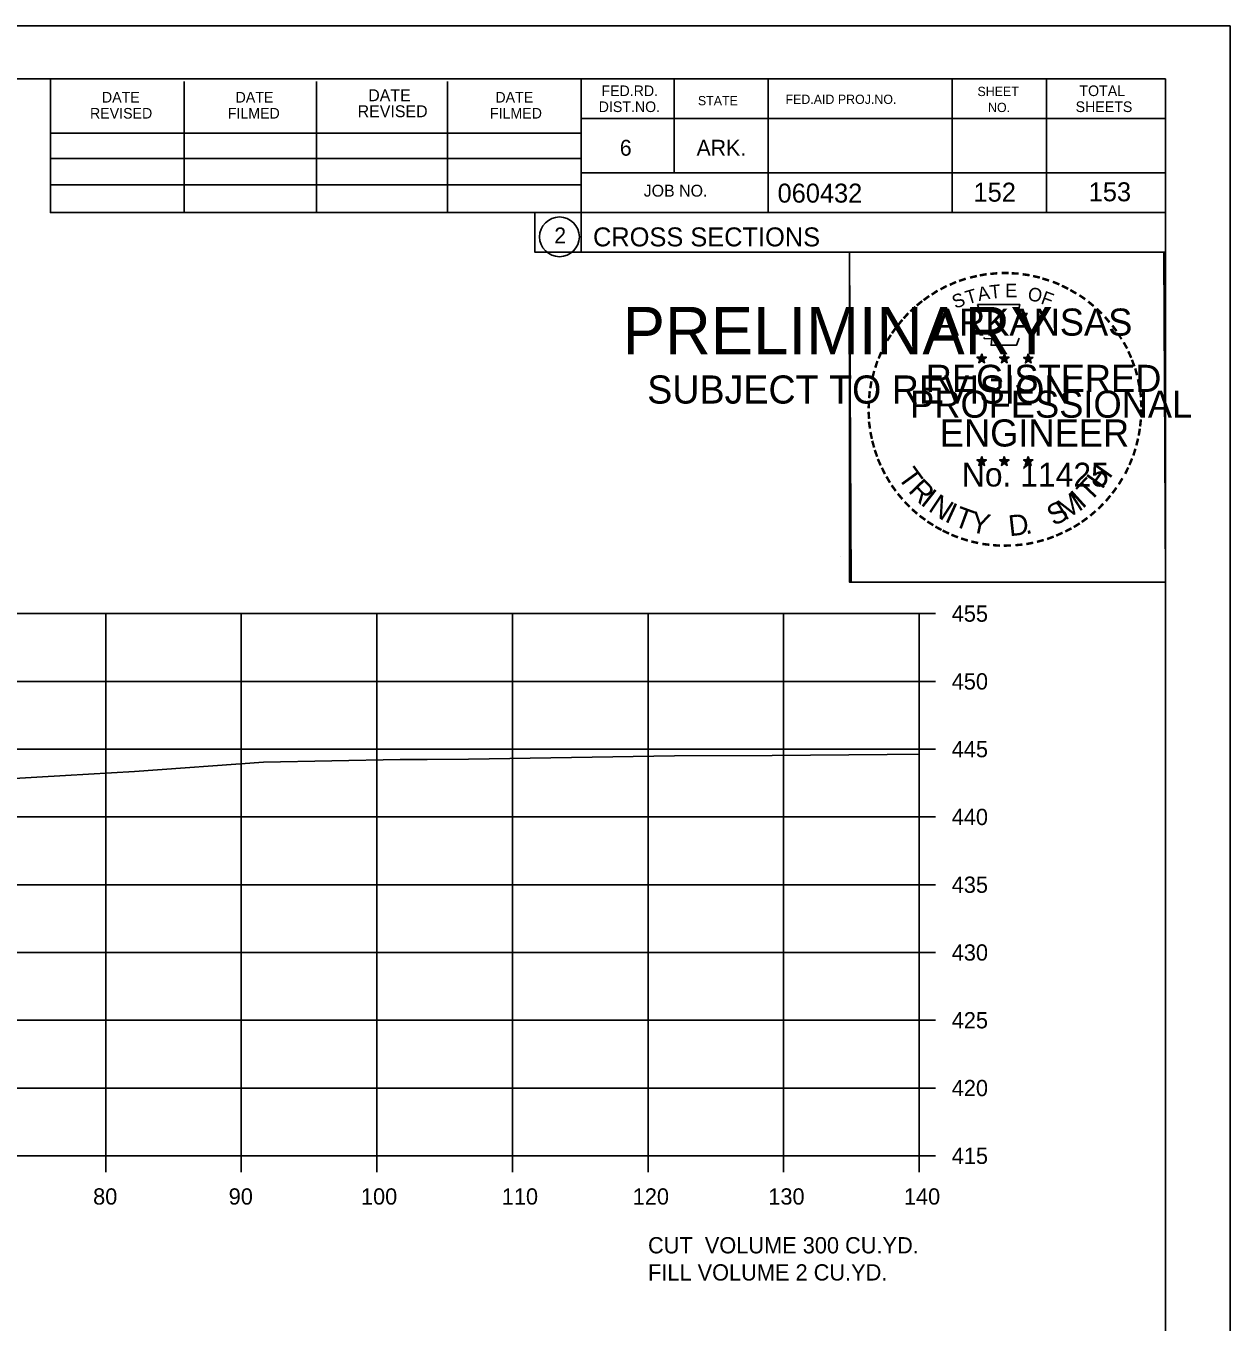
# Model space of a CAD drawing. Extents: x 1538688 to 1540766, y 656250 to 671912.
# Drawn here: x 1540677 to 1540765.9, y 656601.8 to 656697.4 of the extents above; entities that cross this region are included whole.
import ezdxf

# ---------------------------------------------------------------- set-up
doc = ezdxf.new("R2010")
doc.units = 0
for name, color, linetype in [('18', 7, 'Continuous'), ('22', 7, 'Continuous'), ('26', 7, 'Continuous'), ('7', 7, 'Continuous'), ('8', 7, 'Continuous'), ('9', 7, 'Continuous'), ('Borings', 7, 'Continuous'), ('Horizontal Alignment', 7, 'Continuous'), ('RipRap', 7, 'Continuous')]:
    doc.layers.add(name, color=color, linetype=linetype)

msp = doc.modelspace()

# ---------------------------------------------------------------- linework, layer by layer
at = {"layer": '18'}
msp.add_lwpolyline([(1540660.511, 656640.971), (1540679.971, 656642.081), (1540685.05, 656642.383), (1540694.566, 656643.079), (1540704.642, 656643.267), (1540706.652, 656643.283), (1540709.703, 656643.307), (1540724.892, 656643.536), (1540732.084, 656643.576), (1540740.572, 656643.652), (1540742.936, 656643.667)], dxfattribs=at)
at = {"layer": '22'}
for p, q in [((1540462.936, 656654.037), (1540742.936, 656654.037)), ((1540682.936, 656614.037), (1540682.936, 656654.037)), ((1540692.936, 656614.037), (1540692.936, 656654.037)), ((1540702.936, 656614.037), (1540702.936, 656654.037)), ((1540712.936, 656614.037), (1540712.936, 656654.037)), ((1540722.936, 656614.037), (1540722.936, 656654.037)), ((1540732.936, 656614.037), (1540732.936, 656654.037)), ((1540742.936, 656614.037), (1540742.936, 656654.037)), ((1540462.936, 656649.037), (1540742.936, 656649.037)), ((1540462.936, 656644.037), (1540742.936, 656644.037)), ((1540462.936, 656639.037), (1540742.936, 656639.037)), ((1540462.936, 656634.037), (1540742.936, 656634.037)), ((1540462.936, 656629.037), (1540742.936, 656629.037)), ((1540462.936, 656624.037), (1540742.936, 656624.037)), ((1540462.936, 656619.037), (1540742.936, 656619.037)), ((1540462.936, 656614.037), (1540742.936, 656614.037))]:
    msp.add_line(p, q, dxfattribs=at)
at = {"layer": '26'}
for p, q in [((1540432.535, 656697.392), (1540765.869, 656697.392)), ((1540737.15, 656658.242), (1540737.15, 656658.242))]:
    msp.add_line(p, q, dxfattribs=at)
for points in [[(1540432.529, 656697.392), (1540765.869, 656697.392), (1540765.869, 656484.054), (1540432.529, 656484.054)], [(1540678.856, 656693.497), (1540678.856, 656683.617), (1540714.588, 656683.617), (1540714.588, 656680.697), (1540737.788, 656680.697), (1540737.788, 656656.365), (1540761.116, 656656.365), (1540761.116, 656488.037), (1540444.936, 656488.037), (1540444.936, 656693.497)], [(1540737.788, 656680.697), (1540760.995, 656680.697), (1540761.116, 656656.365), (1540737.908, 656656.365)]]:
    msp.add_lwpolyline(points, close=True, dxfattribs=at)
at = {"layer": '8'}
for p, q in [((1540747.201, 656672.952), (1540747.55, 656672.841)), ((1540747.201, 656672.952), (1540747.454, 656672.907)), ((1540747.201, 656672.952), (1540747.438, 656672.83)), ((1540747.334, 656672.544), (1540747.55, 656672.841)), ((1540747.334, 656672.544), (1540747.46, 656672.788)), ((1540747.334, 656672.544), (1540747.548, 656672.761)), ((1540747.55, 656673.206), (1540747.509, 656672.954)), ((1540747.763, 656672.544), (1540747.548, 656672.758)), ((1540747.55, 656672.841), (1540747.55, 656673.206)), ((1540747.55, 656673.206), (1540747.599, 656672.956)), ((1540747.897, 656672.952), (1540747.55, 656672.841)), ((1540747.763, 656672.544), (1540747.55, 656672.841)), ((1540747.897, 656672.952), (1540747.611, 656672.903)), ((1540747.763, 656672.544), (1540747.626, 656672.835)), ((1540747.897, 656672.952), (1540747.693, 656672.85)), ((1540748.871, 656672.952), (1540749.22, 656672.841)), ((1540748.871, 656672.952), (1540749.124, 656672.907)), ((1540748.871, 656672.952), (1540749.108, 656672.83)), ((1540749.004, 656672.544), (1540749.22, 656672.841)), ((1540749.004, 656672.544), (1540749.13, 656672.788)), ((1540749.004, 656672.544), (1540749.218, 656672.761)), ((1540749.22, 656673.206), (1540749.179, 656672.954)), ((1540749.433, 656672.544), (1540749.218, 656672.758)), ((1540749.22, 656672.841), (1540749.22, 656673.206)), ((1540749.22, 656673.206), (1540749.269, 656672.956)), ((1540749.567, 656672.952), (1540749.22, 656672.841)), ((1540749.433, 656672.544), (1540749.22, 656672.841)), ((1540749.567, 656672.952), (1540749.281, 656672.903)), ((1540749.433, 656672.544), (1540749.296, 656672.835)), ((1540749.567, 656672.952), (1540749.363, 656672.85)), ((1540750.635, 656672.94), (1540750.984, 656672.829)), ((1540750.635, 656672.94), (1540750.888, 656672.895)), ((1540750.635, 656672.94), (1540750.872, 656672.818)), ((1540750.768, 656672.532), (1540750.984, 656672.829)), ((1540750.768, 656672.532), (1540750.894, 656672.776)), ((1540750.768, 656672.532), (1540750.982, 656672.749)), ((1540750.984, 656673.194), (1540750.943, 656672.942)), ((1540751.197, 656672.532), (1540750.982, 656672.746)), ((1540750.984, 656672.829), (1540750.984, 656673.194)), ((1540750.984, 656673.194), (1540751.033, 656672.944)), ((1540751.331, 656672.94), (1540750.984, 656672.829)), ((1540751.197, 656672.532), (1540750.984, 656672.829)), ((1540751.331, 656672.94), (1540751.045, 656672.891)), ((1540751.197, 656672.532), (1540751.06, 656672.823)), ((1540751.331, 656672.94), (1540751.127, 656672.838)), ((1540747.197, 656665.379), (1540747.546, 656665.268)), ((1540747.197, 656665.379), (1540747.45, 656665.334)), ((1540747.197, 656665.379), (1540747.434, 656665.257)), ((1540747.33, 656664.971), (1540747.546, 656665.268)), ((1540747.33, 656664.971), (1540747.456, 656665.215)), ((1540747.33, 656664.971), (1540747.544, 656665.188)), ((1540747.546, 656665.633), (1540747.505, 656665.381)), ((1540747.759, 656664.971), (1540747.544, 656665.185)), ((1540747.546, 656665.268), (1540747.546, 656665.633)), ((1540747.546, 656665.633), (1540747.595, 656665.383)), ((1540747.893, 656665.379), (1540747.546, 656665.268)), ((1540747.759, 656664.971), (1540747.546, 656665.268)), ((1540747.893, 656665.379), (1540747.607, 656665.33)), ((1540747.759, 656664.971), (1540747.622, 656665.262)), ((1540747.893, 656665.379), (1540747.689, 656665.277)), ((1540748.866, 656665.379), (1540749.215, 656665.268)), ((1540748.866, 656665.379), (1540749.119, 656665.334)), ((1540748.866, 656665.379), (1540749.103, 656665.257)), ((1540748.999, 656664.971), (1540749.215, 656665.268)), ((1540748.999, 656664.971), (1540749.125, 656665.215)), ((1540748.999, 656664.971), (1540749.213, 656665.188)), ((1540749.215, 656665.633), (1540749.174, 656665.381)), ((1540749.428, 656664.971), (1540749.213, 656665.185)), ((1540749.215, 656665.268), (1540749.215, 656665.633)), ((1540749.215, 656665.633), (1540749.264, 656665.383)), ((1540749.562, 656665.379), (1540749.215, 656665.268)), ((1540749.428, 656664.971), (1540749.215, 656665.268)), ((1540749.562, 656665.379), (1540749.276, 656665.33)), ((1540749.428, 656664.971), (1540749.291, 656665.262)), ((1540749.562, 656665.379), (1540749.358, 656665.277)), ((1540750.633, 656665.369), (1540750.982, 656665.258)), ((1540750.633, 656665.369), (1540750.886, 656665.324)), ((1540750.633, 656665.369), (1540750.87, 656665.247)), ((1540750.766, 656664.961), (1540750.982, 656665.258)), ((1540750.766, 656664.961), (1540750.892, 656665.205)), ((1540750.766, 656664.961), (1540750.98, 656665.178)), ((1540750.982, 656665.623), (1540750.941, 656665.371)), ((1540751.195, 656664.961), (1540750.98, 656665.175)), ((1540750.982, 656665.258), (1540750.982, 656665.623)), ((1540750.982, 656665.623), (1540751.031, 656665.373)), ((1540751.329, 656665.369), (1540750.982, 656665.258)), ((1540751.195, 656664.961), (1540750.982, 656665.258)), ((1540751.329, 656665.369), (1540751.043, 656665.32)), ((1540751.195, 656664.961), (1540751.058, 656665.252)), ((1540751.329, 656665.369), (1540751.125, 656665.267))]:
    msp.add_line(p, q, dxfattribs=at)
for points in [[(1540747.242, 656676.83), (1540747.511, 656676.003)], [(1540750.753, 656675.908), (1540750.895, 656676.192), (1540750.21, 656676.168), (1540750.358, 656676.83), (1540747.242, 656676.83)], [(1540747.734, 656674.407), (1540747.734, 656674.32), (1540748.297, 656674.301), (1540748.243, 656673.828), (1540750.113, 656673.828), (1540750.314, 656674.364)], [(1540747.55, 656673.206), (1540747.763, 656672.544), (1540747.201, 656672.952), (1540747.897, 656672.952), (1540747.334, 656672.544), (1540747.55, 656673.206)], [(1540749.22, 656673.206), (1540749.433, 656672.544), (1540748.871, 656672.952), (1540749.567, 656672.952), (1540749.004, 656672.544), (1540749.22, 656673.206)], [(1540750.984, 656673.194), (1540751.197, 656672.532), (1540750.635, 656672.94), (1540751.331, 656672.94), (1540750.768, 656672.532), (1540750.984, 656673.194)], [(1540747.546, 656665.633), (1540747.759, 656664.971), (1540747.197, 656665.379), (1540747.893, 656665.379), (1540747.33, 656664.971), (1540747.546, 656665.633)], [(1540749.215, 656665.633), (1540749.428, 656664.971), (1540748.866, 656665.379), (1540749.562, 656665.379), (1540748.999, 656664.971), (1540749.215, 656665.633)], [(1540750.982, 656665.623), (1540751.195, 656664.961), (1540750.633, 656665.369), (1540751.329, 656665.369), (1540750.766, 656664.961), (1540750.982, 656665.623)]]:
    msp.add_lwpolyline(points, dxfattribs=at)
for centre, radius in [((1540747.549, 656672.841), 0.172), ((1540747.549, 656672.841), 0.145), ((1540747.549, 656672.841), 0.116), ((1540747.549, 656672.841), 0.0991), ((1540747.549, 656672.841), 0.0747), ((1540747.549, 656672.841), 0.0495), ((1540747.549, 656672.841), 0.0296), ((1540749.219, 656672.841), 0.172), ((1540749.219, 656672.841), 0.145), ((1540749.219, 656672.841), 0.116), ((1540749.219, 656672.841), 0.0991), ((1540749.219, 656672.841), 0.0747), ((1540749.219, 656672.841), 0.0495), ((1540749.219, 656672.841), 0.0296), ((1540750.983, 656672.829), 0.172), ((1540750.983, 656672.829), 0.145), ((1540750.983, 656672.829), 0.116), ((1540750.983, 656672.829), 0.0991), ((1540750.983, 656672.829), 0.0747), ((1540750.983, 656672.829), 0.0495), ((1540750.983, 656672.829), 0.0296), ((1540747.545, 656665.268), 0.172), ((1540747.545, 656665.268), 0.145), ((1540747.545, 656665.268), 0.116), ((1540747.545, 656665.268), 0.0991), ((1540747.545, 656665.268), 0.0747), ((1540747.545, 656665.268), 0.0495), ((1540747.545, 656665.268), 0.0296), ((1540749.214, 656665.268), 0.172), ((1540749.214, 656665.268), 0.145), ((1540749.214, 656665.268), 0.116), ((1540749.214, 656665.268), 0.0991), ((1540749.214, 656665.268), 0.0747), ((1540749.214, 656665.268), 0.0495), ((1540749.214, 656665.268), 0.0296), ((1540750.981, 656665.258), 0.172), ((1540750.981, 656665.258), 0.145), ((1540750.981, 656665.258), 0.116), ((1540750.981, 656665.258), 0.0991), ((1540750.981, 656665.258), 0.0747), ((1540750.981, 656665.258), 0.0495), ((1540750.981, 656665.258), 0.0296)]:
    msp.add_circle(centre, radius, dxfattribs=at)
at = {"layer": 'Borings'}
for p, q in [((1540742.936, 656614.037), (1540742.936, 656654.037)), ((1540744.136, 656654.037), (1540742.936, 656654.037)), ((1540744.136, 656649.037), (1540742.936, 656649.037)), ((1540744.136, 656644.037), (1540742.936, 656644.037)), ((1540744.136, 656639.037), (1540742.936, 656639.037)), ((1540744.136, 656634.037), (1540742.936, 656634.037)), ((1540744.136, 656629.037), (1540742.936, 656629.037)), ((1540744.136, 656624.037), (1540742.936, 656624.037)), ((1540744.136, 656619.037), (1540742.936, 656619.037)), ((1540462.936, 656614.037), (1540742.936, 656614.037)), ((1540682.936, 656612.837), (1540682.936, 656614.037)), ((1540692.936, 656612.837), (1540692.936, 656614.037)), ((1540702.936, 656612.837), (1540702.936, 656614.037)), ((1540712.936, 656612.837), (1540712.936, 656614.037)), ((1540722.936, 656612.837), (1540722.936, 656614.037)), ((1540732.936, 656612.837), (1540732.936, 656614.037)), ((1540742.936, 656612.837), (1540742.936, 656614.037)), ((1540744.136, 656614.037), (1540742.936, 656614.037))]:
    msp.add_line(p, q, dxfattribs=at)
at = {"layer": 'RipRap'}
for p, q in [((1540444.936, 656693.497), (1540761.116, 656693.497)), ((1540678.856, 656683.617), (1540678.856, 656693.497)), ((1540688.716, 656683.617), (1540688.716, 656693.297)), ((1540698.476, 656683.617), (1540698.476, 656693.297)), ((1540708.156, 656683.617), (1540708.156, 656693.297)), ((1540718.016, 656693.497), (1540718.016, 656680.697)), ((1540724.856, 656693.497), (1540724.856, 656686.557)), ((1540731.796, 656693.497), (1540731.796, 656683.617)), ((1540745.376, 656693.497), (1540745.376, 656683.617)), ((1540752.316, 656693.497), (1540752.316, 656683.617)), ((1540761.116, 656488.037), (1540761.116, 656693.497)), ((1540761.116, 656690.557), (1540718.016, 656690.557)), ((1540761.116, 656690.577), (1540761.116, 656690.577)), ((1540678.856, 656689.477), (1540718.016, 656689.477)), ((1540678.856, 656687.617), (1540718.016, 656687.617)), ((1540761.116, 656686.557), (1540718.016, 656686.557)), ((1540720.976, 656686.557), (1540761.116, 656686.557)), ((1540678.856, 656683.617), (1540678.856, 656685.677)), ((1540678.856, 656685.677), (1540718.016, 656685.677)), ((1540761.116, 656683.617), (1540678.856, 656683.617)), ((1540718.016, 656680.697), (1540761.116, 656680.697))]:
    msp.add_line(p, q, dxfattribs=at)
msp.add_circle((1540716.403, 656681.833), 1.467, dxfattribs=at)

# ---------------------------------------------------------------- texts
at = {"layer": '7'}
for s, p in [('153', (1540755.442, 656684.455)), ('152', (1540746.946, 656684.427))]:
    msp.add_text(s, height=1.4, dxfattribs=at).set_placement(p)
at = {"layer": '8'}
for s, height, rotation, p in [('-', 1.6, 10.21935, (1540747.418, 656678.36)), ('-', 1.6, 5.89682, (1540748.147, 656678.47)), ('-', 1.6, 0.18623, (1540748.919, 656678.542)), ('-', 1.6, 357.74304, (1540749.642, 656678.529)), ('-', 1.6, 352.16172, (1540750.386, 656678.473)), ('-', 1.6, 28.79182, (1540744.723, 656677.371)), ('-', 1.6, 24.30721, (1540745.356, 656677.688)), ('-', 1.6, 19.17608, (1540745.99, 656677.957)), ('-', 1.6, 13.63015, (1540746.74, 656678.198)), ('T', 1, 6.02276, (1540748.186, 656677.256)), ('E', 1, 0.83234, (1540749.291, 656677.366)), ('-', 1.6, 347.20489, (1540751.105, 656678.359)), ('-', 1.6, 342.3362, (1540751.74, 656678.204)), ('-', 1.6, 337.85509, (1540752.475, 656677.981)), ('-', 1.6, 334.12109, (1540753.106, 656677.71)), ('-', 1.6, 36.23174, (1540743.548, 656676.606)), ('-', 1.6, 34.06357, (1540744.126, 656677.001)), ('S', 1, 21.59401, (1540745.597, 656676.508)), ('T', 1, 16.4036, (1540746.511, 656676.839)), ('A', 1, 11.21318, (1540747.337, 656677.09)), ('O', 1, 350.4515, (1540750.895, 656677.156)), ('F', 1, 340.07066, (1540751.849, 656676.928)), ('-', 1.6, 329.64089, (1540753.685, 656677.427)), ('-', 1.6, 325.86266, (1540754.328, 656677.066)), ('-', 1.6, 42.96224, (1540742.639, 656675.811)), ('-', 1.6, 38.95066, (1540743.072, 656676.228)), ('ARKANSAS', 2, 360, (1540744.095, 656674.542)), ('-', 1.6, 320.52971, (1540754.938, 656676.64)), ('-', 1.6, 315.57859, (1540755.537, 656676.152)), ('-', 1.6, 50.61417, (1540741.788, 656674.847)), ('-', 1.6, 48.42305, (1540742.191, 656675.333)), ('-', 1.6, 309.87973, (1540756.106, 656675.602)), ('-', 1.6, 306.65218, (1540756.631, 656675)), ('-', 1.6, 58.07063, (1540741.05, 656673.753)), ('-', 1.6, 54.23247, (1540741.375, 656674.28)), ('-', 1.4, 303.67529, (1540757.117, 656674.432)), ('-', 1.6, 62.87135, (1540740.737, 656673.139)), ('-', 1.6, 299.66835, (1540757.436, 656673.825)), ('-', 1.6, 72.39447, (1540740.259, 656671.898)), ('-', 1.6, 67.77427, (1540740.478, 656672.528)), ('DWB', 0.01, 360, (1540747.537, 656672.836)), ('DWB', 0.01, 360, (1540749.207, 656672.836)), ('DWB', 0.01, 360, (1540750.971, 656672.825)), ('-', 1.6, 294.66279, (1540757.76, 656673.213)), ('-', 1.6, 290.57283, (1540758.017, 656672.636)), ('-', 1.6, 75.46096, (1540740.062, 656671.184)), ('REGISTERED', 2, 360, (1540743.417, 656670.393)), ('-', 1.6, 285.12326, (1540758.251, 656672.056)), ('-', 1.6, 81.20126, (1540739.93, 656670.471)), ('-', 1.6, 280.54934, (1540758.451, 656671.314)), ('-', 1.6, 89.06224, (1540739.829, 656669.079)), ('-', 1.6, 85.18634, (1540739.854, 656669.78)), ('PROFESSIONAL', 2, 360, (1540742.269, 656668.489)), ('-', 1.6, 276.59616, (1540758.613, 656670.546)), ('-', 1.6, 274.33011, (1540758.673, 656669.824)), ('-', 1.6, 94.19588, (1540739.864, 656668.354)), ('-', 1.6, 269.94067, (1540758.707, 656669.192)), ('-', 1.6, 98.94793, (1540739.936, 656667.687)), ('ENGINEER', 2, 360, (1540744.456, 656666.364)), ('-', 1.6, 260.99529, (1540758.617, 656667.872)), ('-', 1.6, 263.5172, (1540758.688, 656668.526)), ('-', 1.6, 101.71495, (1540740.071, 656666.954)), ('-', 1.6, 105.45785, (1540740.233, 656666.359)), ('-', 1.6, 255.7626, (1540758.507, 656667.194)), ('-', 1.6, 109.08742, (1540740.448, 656665.728)), ('-', 1.6, 252.86809, (1540758.326, 656666.474)), ('-', 1.6, 114.06432, (1540740.702, 656665.132)), ('-', 1.6, 115.72885, (1540741.007, 656664.514)), ('T', 1.54, 306.04056, (1540741.306, 656664.106)), ('No. 11425', 1.757, 360, (1540746.083, 656663.413)), ('DWB', 0.01, 360, (1540747.533, 656665.263)), ('DWB', 0.01, 360, (1540749.202, 656665.264)), ('DWB', 0.01, 360, (1540750.969, 656665.254)), ('H', 1.54, 54.60883, (1540756.426, 656663.142)), ('-', 1.6, 244.61971, (1540757.841, 656665.172)), ('-', 1.6, 247.88866, (1540758.103, 656665.801)), ('-', 1.6, 120.44712, (1540741.364, 656663.928)), ('R', 1.54, 314.00497, (1540742.068, 656663.059)), ('T', 1.54, 46.64442, (1540755.536, 656662.199)), ('-', 1.6, 239.07125, (1540757.447, 656664.42)), ('-', 1.6, 125.89344, (1540741.767, 656663.367)), ('-', 1.6, 130.71812, (1540742.229, 656662.815)), ('I', 1.54, 321.96938, (1540742.969, 656662.127)), ('M', 1.54, 32.65632, (1540753.69, 656660.874)), ('I', 1.54, 42.11359, (1540754.975, 656661.721)), ('-', 1.6, 233.84524, (1540757.045, 656663.767)), ('-', 1.6, 134.22381, (1540742.746, 656662.27)), ('N', 1.54, 326.50021, (1540743.536, 656661.655)), ('I', 1.54, 335.36034, (1540744.744, 656660.869)), ('T', 1.54, 339.89117, (1540745.405, 656660.542)), ('S', 1.54, 26.9312, (1540752.852, 656660.468)), ('-', 1.6, 225.76533, (1540756.136, 656662.637)), ('-', 1.6, 231.25377, (1540756.615, 656663.201)), ('-', 1.6, 138.93382, (1540743.271, 656661.806)), ('-', 1.6, 144.64634, (1540743.827, 656661.4)), ('Y', 1.54, 347.85558, (1540746.622, 656660.096)), ('D', 1.54, 6.39691, (1540749.607, 656659.738)), ('-', 1.6, 215.73633, (1540755.065, 656661.656)), ('-', 1.6, 221.08509, (1540755.614, 656662.128)), ('-', 1.6, 148.08978, (1540744.388, 656661.029)), ('-', 1.6, 151.57039, (1540744.967, 656660.704)), ('-', 1.6, 154.60019, (1540745.489, 656660.457)), ('.', 1.54, 13.76417, (1540750.799, 656659.865)), ('-', 1.6, 204.25161, (1540753.349, 656660.604)), ('-', 1.6, 207.35684, (1540753.973, 656660.923)), ('-', 1.6, 212.24909, (1540754.531, 656661.269)), ('-', 1.6, 158.56121, (1540746.113, 656660.203)), ('-', 1.6, 162.79826, (1540746.8, 656659.99)), ('-', 1.6, 167.55551, (1540747.515, 656659.826)), ('-', 1.6, 173.11546, (1540748.287, 656659.716)), ('-', 1.6, 176.51827, (1540749.035, 656659.663)), ('-', 1.6, 181.59176, (1540749.779, 656659.682)), ('-', 1.6, 185.81666, (1540750.588, 656659.758)), ('-', 1.6, 191.28576, (1540751.324, 656659.89)), ('-', 1.6, 195.47429, (1540752.053, 656660.089)), ('-', 1.6, 200.71842, (1540752.73, 656660.331))]:
    msp.add_text(s, height=height, rotation=rotation, dxfattribs=at).set_placement(p)
at = {"layer": '9'}
for s, height, p in [('PRELIMINARY', 3.5, (1540721.067, 656673.16)), ('DWB', 0.01, (1540721.814, 656675.009)), ('SUBJECT TO REVISION', 2.07511, (1540722.876, 656669.531))]:
    msp.add_text(s, height=height, rotation=360, dxfattribs=at).set_placement(p)
at = {"layer": 'Horizontal Alignment'}
for s, p in [('455', (1540745.336, 656653.437)), ('450', (1540745.336, 656648.437)), ('445', (1540745.336, 656643.437)), ('440', (1540745.336, 656638.437)), ('435', (1540745.336, 656633.437)), ('430', (1540745.336, 656628.437)), ('425', (1540745.336, 656623.437)), ('420', (1540745.336, 656618.437)), ('415', (1540745.336, 656613.437)), ('80', (1540682.005, 656610.437)), ('90', (1540692.005, 656610.437)), ('100', (1540701.76, 656610.437)), ('110', (1540712.147, 656610.437)), ('120', (1540721.807, 656610.437)), ('130', (1540731.807, 656610.437)), ('140', (1540741.807, 656610.437)), ('CUT  VOLUME 300 CU.YD.', (1540722.936, 656606.837)), ('FILL VOLUME 2 CU.YD.', (1540722.936, 656604.837))]:
    msp.add_text(s, height=1.2, dxfattribs=at).set_placement(p)
at = {"layer": 'RipRap'}
for s, height, p in [('DATE', 0.8792, (1540702.296, 656691.837)), ('FED.RD.', 0.7819, (1540719.496, 656692.217)), ('SHEET', 0.684, (1540747.236, 656692.217)), ('TOTAL', 0.7819, (1540754.756, 656692.217)), ('DATE', 0.7819, (1540682.656, 656691.737)), ('DATE', 0.7819, (1540692.516, 656691.737)), ('DATE', 0.7819, (1540711.676, 656691.737)), ('DIST.NO.', 0.7819, (1540719.296, 656691.037)), ('STATE', 0.684, (1540726.616, 656691.537)), ('FED.AID PROJ.NO.', 0.684, (1540733.076, 656691.637)), ('NO.', 0.684, (1540748.016, 656691.037)), ('SHEETS', 0.7819, (1540754.476, 656691.037)), ('REVISED', 0.7819, (1540681.776, 656690.557)), ('FILMED', 0.7819, (1540691.936, 656690.557)), ('REVISED', 0.8792, (1540701.516, 656690.657)), ('FILMED', 0.7819, (1540711.276, 656690.557)), ('6', 1.172, (1540720.856, 656687.817)), ('ARK.', 1.1723, (1540726.516, 656687.817)), ('JOB NO.', 0.8792, (1540722.616, 656684.797)), ('060432', 1.4, (1540732.492, 656684.357)), ('2', 1.172, (1540716.02, 656681.347)), ('CROSS SECTIONS', 1.4, (1540718.88, 656681.127))]:
    msp.add_text(s, height=height, rotation=360, dxfattribs=at).set_placement(p)

doc.saveas('drawing.dxf')
